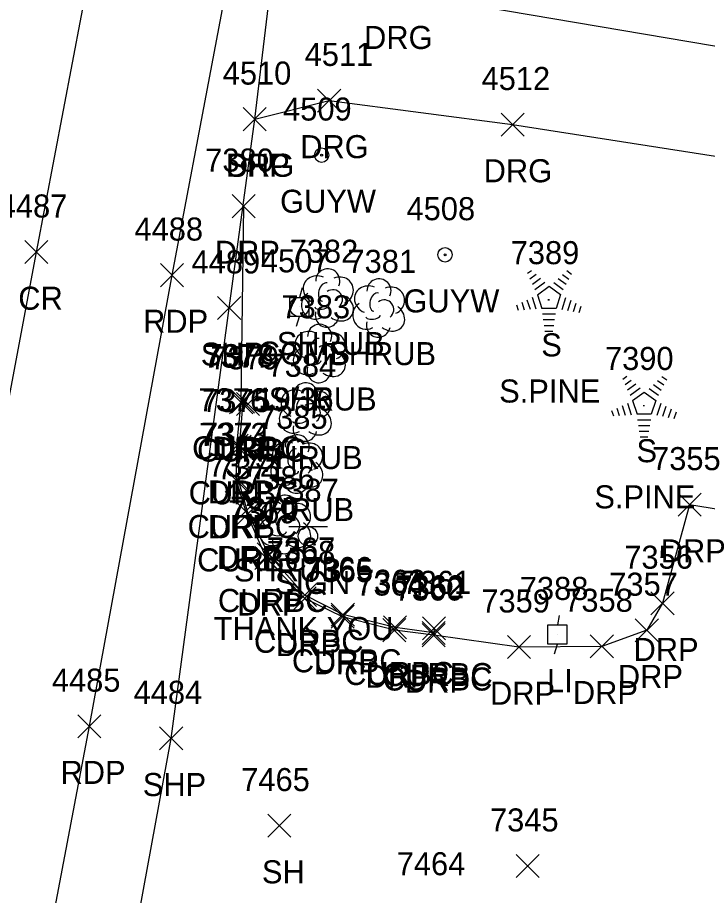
# Model space of a CAD drawing. Extents: x 1769141 to 1770911, y 735471 to 741449.
# Drawn here: x 1770640.2 to 1770700.1, y 738887.2 to 738963.4 of the extents above; entities that cross this region are included whole.
import ezdxf

# ---------------------------------------------------------------- set-up
doc = ezdxf.new("R2010")
doc.units = 0
for name, color, linetype in [('L_A', 7, 'Continuous'), ('L_C', 7, 'Continuous'), ('L_I', 7, 'Continuous'), ('L_TIC', 7, 'Continuous'), ('LSH', 7, 'Continuous'), ('LTC', 7, 'Continuous'), ('P_A', 7, 'Continuous'), ('P_I', 7, 'Continuous'), ('P_TIC', 7, 'Continuous'), ('PET', 7, 'Continuous'), ('PRC', 7, 'Continuous'), ('PSP', 7, 'Continuous'), ('R_A', 7, 'Continuous'), ('R_I', 7, 'Continuous'), ('R_TIC', 7, 'Continuous'), ('RC', 7, 'Continuous'), ('RDG', 7, 'Continuous'), ('RDP', 7, 'Continuous'), ('S_A', 7, 'Continuous'), ('S_C', 7, 'Continuous'), ('S_I', 7, 'Continuous'), ('SSGN', 7, 'Continuous'), ('U_A', 7, 'Continuous'), ('U_C', 7, 'Continuous'), ('U_I', 7, 'Continuous'), ('ULP', 7, 'Continuous'), ('UP', 7, 'Continuous'), ('UPGW', 7, 'Continuous')]:
    doc.layers.add(name, color=color, linetype=linetype)

msp = doc.modelspace()

# ---------------------------------------------------------------- linework, layer by layer
at = {"layer": 'L_TIC'}
for points in [[(1770661.938, 738892.281), (1770663.938, 738894.281)], [(1770663.938, 738892.281), (1770661.938, 738894.281)], [(1770683.468, 738888.779), (1770685.468, 738890.779)], [(1770685.468, 738888.779), (1770683.468, 738890.779)]]:
    msp.add_lwpolyline(points, dxfattribs=at)
at = {"layer": 'LSH'}
for p, q in [((1770667.086, 738939.107), (1770667.086, 738939.107)), ((1770667.086, 738939.107), (1770667.086, 738939.107)), ((1770671.535, 738938.233), (1770671.535, 738938.233)), ((1770671.535, 738938.233), (1770671.535, 738938.233)), ((1770666.387, 738934.293), (1770666.387, 738934.293)), ((1770666.387, 738934.293), (1770666.387, 738934.293)), ((1770665.17, 738929.217), (1770665.17, 738929.217)), ((1770665.17, 738929.217), (1770665.17, 738929.217)), ((1770664.43, 738924.704), (1770664.43, 738924.704)), ((1770664.43, 738924.704), (1770664.43, 738924.704)), ((1770663.375, 738919.465), (1770663.375, 738919.465)), ((1770663.375, 738919.465), (1770663.375, 738919.465))]:
    msp.add_line(p, q, dxfattribs=at)
for centre in [(1770667.133, 738940.541), (1770671.581, 738939.667), (1770666.433, 738935.727), (1770665.217, 738930.651), (1770664.477, 738926.138), (1770663.422, 738920.899)]:
    msp.add_arc(centre, 1.047, 335.52715, 180.95627, dxfattribs=at)
for centre, major_axis, ratio, start_param, end_param in [((1770666.294, 738939.773), (1.21, -0.512), 0.895232, 1.570796, 4.712389), ((1770668.127, 738939.69), (-1.141, -0.483), 0.949671, 1.570796, 4.712389), ((1770666.877, 738939.565), (-0.208, -0.792), 0.645439, 3.141593, 6.283185), ((1770667.586, 738938.94), (-0.5, 0.667), 0.989748, 3.141593, 6.283185), ((1770670.743, 738938.9), (1.21, -0.512), 0.895232, 1.570796, 4.712389), ((1770672.576, 738938.817), (-1.141, -0.483), 0.949671, 1.570796, 4.712389), ((1770666.003, 738938.398), (0.584, -1.042), 0.959034, 3.141593, 6.283185), ((1770668.086, 738938.274), (-1.09, 0.792), 0.841452, 1.570796, 4.712389), ((1770671.326, 738938.691), (-0.208, -0.792), 0.645439, 3.141593, 6.283185), ((1770666.628, 738938.357), (-0.625, -0.083), 0.423636, 0, 3.141593), ((1770670.451, 738937.524), (0.584, -1.042), 0.959034, 3.141593, 6.283185), ((1770672.035, 738938.066), (-0.5, 0.667), 0.989748, 3.141593, 6.283185), ((1770667.086, 738937.607), (0.265, 1.061), 0.942809, 1.570796, 4.712389), ((1770672.535, 738937.4), (-1.09, 0.792), 0.841452, 1.570796, 4.712389), ((1770671.535, 738936.733), (0.265, 1.061), 0.942809, 1.570796, 4.712389), ((1770671.076, 738937.483), (-0.625, -0.083), 0.423636, 0, 3.141593), ((1770665.595, 738934.959), (1.21, -0.512), 0.895232, 1.570796, 4.712389), ((1770667.428, 738934.876), (-1.141, -0.483), 0.949671, 1.570796, 4.712389), ((1770666.178, 738934.751), (-0.208, -0.792), 0.645439, 3.141593, 6.283185), ((1770665.303, 738933.584), (0.584, -1.042), 0.959034, 3.141593, 6.283185), ((1770666.887, 738934.126), (-0.5, 0.667), 0.989748, 3.141593, 6.283185), ((1770667.387, 738933.46), (-1.09, 0.792), 0.841452, 1.570796, 4.712389), ((1770666.387, 738932.793), (0.265, 1.061), 0.942809, 1.570796, 4.712389), ((1770665.928, 738933.543), (-0.625, -0.083), 0.423636, 0, 3.141593), ((1770664.378, 738929.884), (1.21, -0.512), 0.895232, 1.570796, 4.712389), ((1770666.212, 738929.801), (-1.141, -0.483), 0.949671, 1.570796, 4.712389), ((1770664.962, 738929.676), (-0.208, -0.792), 0.645439, 3.141593, 6.283185), ((1770665.67, 738929.051), (-0.5, 0.667), 0.989748, 3.141593, 6.283185), ((1770664.087, 738928.509), (0.584, -1.042), 0.959034, 3.141593, 6.283185), ((1770666.17, 738928.384), (-1.09, 0.792), 0.841452, 1.570796, 4.712389), ((1770664.712, 738928.467), (-0.625, -0.083), 0.423636, 0, 3.141593), ((1770665.17, 738927.717), (0.265, 1.061), 0.942809, 1.570796, 4.712389), ((1770663.639, 738925.37), (1.21, -0.512), 0.895232, 1.570796, 4.712389), ((1770665.472, 738925.287), (-1.141, -0.483), 0.949671, 1.570796, 4.712389), ((1770664.222, 738925.162), (-0.208, -0.792), 0.645439, 3.141593, 6.283185), ((1770664.93, 738924.537), (-0.5, 0.667), 0.989748, 3.141593, 6.283185), ((1770663.347, 738923.995), (0.584, -1.042), 0.959034, 3.141593, 6.283185), ((1770665.431, 738923.871), (-1.09, 0.792), 0.841452, 1.570796, 4.712389), ((1770663.972, 738923.954), (-0.625, -0.083), 0.423636, 0, 3.141593), ((1770664.431, 738923.204), (0.265, 1.061), 0.942809, 1.570796, 4.712389), ((1770662.584, 738920.131), (1.21, -0.512), 0.895232, 1.570796, 4.712389), ((1770664.417, 738920.048), (-1.141, -0.483), 0.949671, 1.570796, 4.712389), ((1770663.167, 738919.923), (-0.208, -0.792), 0.645439, 3.141593, 6.283185), ((1770663.875, 738919.298), (-0.5, 0.667), 0.989748, 3.141593, 6.283185), ((1770662.292, 738918.756), (0.584, -1.042), 0.959034, 3.141593, 6.283185), ((1770664.375, 738918.632), (-1.09, 0.792), 0.841452, 1.570796, 4.712389), ((1770662.917, 738918.715), (-0.625, -0.083), 0.423636, 0, 3.141593), ((1770663.376, 738917.965), (0.265, 1.061), 0.942809, 1.570796, 4.712389)]:
    msp.add_ellipse(centre, major_axis=major_axis, ratio=ratio, start_param=start_param, end_param=end_param, dxfattribs=at)
at = {"layer": 'LTC'}
for p, q in [((1770684.469, 738941.195), (1770684.824, 738941.452)), ((1770687.868, 738941.435), (1770688.287, 738941.131)), ((1770684.679, 738940.729), (1770685.208, 738941.113)), ((1770684.888, 738940.263), (1770685.592, 738940.775)), ((1770687.126, 738940.738), (1770687.805, 738940.245)), ((1770687.496, 738941.087), (1770688.046, 738940.688)), ((1770685.098, 738939.798), (1770685.976, 738940.436)), ((1770685.323, 738939.343), (1770686.334, 738940.077)), ((1770686.334, 738940.077), (1770687.331, 738939.352)), ((1770686.754, 738940.39), (1770687.564, 738939.801)), ((1770684.868, 738939.123), (1770685.199, 738938.104)), ((1770685.323, 738939.343), (1770685.71, 738938.149)), ((1770687.331, 738939.352), (1770686.94, 738938.149)), ((1770683.502, 738938.474), (1770683.654, 738938.006)), ((1770683.957, 738938.691), (1770684.169, 738938.039)), ((1770684.413, 738938.907), (1770684.684, 738938.072)), ((1770687.769, 738939.081), (1770687.431, 738938.042)), ((1770688.213, 738938.831), (1770687.926, 738937.946)), ((1770688.658, 738938.581), (1770688.421, 738937.851)), ((1770686.94, 738938.149), (1770685.71, 738938.149)), ((1770686.902, 738937.649), (1770685.757, 738937.649)), ((1770689.102, 738938.331), (1770688.916, 738937.756)), ((1770686.818, 738937.149), (1770685.83, 738937.149)), ((1770686.734, 738936.649), (1770685.903, 738936.649)), ((1770686.651, 738936.149), (1770685.976, 738936.149)), ((1770692.726, 738932.016), (1770693.081, 738932.274)), ((1770696.124, 738932.257), (1770696.544, 738931.952)), ((1770692.936, 738931.551), (1770693.465, 738931.935)), ((1770693.145, 738931.085), (1770693.849, 738931.596)), ((1770695.382, 738931.56), (1770696.061, 738931.066)), ((1770695.753, 738931.908), (1770696.303, 738931.509)), ((1770693.355, 738930.619), (1770694.233, 738931.257)), ((1770693.579, 738930.164), (1770694.591, 738930.899)), ((1770694.591, 738930.899), (1770695.588, 738930.174)), ((1770695.011, 738931.212), (1770695.821, 738930.623)), ((1770693.579, 738930.164), (1770693.966, 738928.971)), ((1770695.588, 738930.174), (1770695.197, 738928.971)), ((1770691.759, 738929.295), (1770691.911, 738928.828)), ((1770692.214, 738929.512), (1770692.426, 738928.86)), ((1770692.669, 738929.729), (1770692.941, 738928.893)), ((1770693.125, 738929.945), (1770693.456, 738928.926)), ((1770696.026, 738929.903), (1770695.688, 738928.863)), ((1770696.47, 738929.653), (1770696.183, 738928.768)), ((1770696.915, 738929.403), (1770696.678, 738928.673)), ((1770695.197, 738928.971), (1770693.966, 738928.971)), ((1770695.159, 738928.471), (1770694.014, 738928.471)), ((1770697.359, 738929.152), (1770697.172, 738928.578)), ((1770695.075, 738927.971), (1770694.086, 738927.971)), ((1770694.991, 738927.471), (1770694.159, 738927.471)), ((1770694.907, 738926.971), (1770694.232, 738926.971))]:
    msp.add_line(p, q, dxfattribs=at)
at = {"layer": 'P_TIC'}
for points in [[(1770659.804, 738953.566), (1770661.804, 738955.566)], [(1770661.804, 738953.566), (1770659.804, 738955.566)], [(1770640.855, 738942.036), (1770642.855, 738944.036)], [(1770642.855, 738942.036), (1770640.855, 738944.036)], [(1770652.627, 738940.036), (1770654.627, 738942.036)], [(1770654.627, 738940.036), (1770652.627, 738942.036)], [(1770657.584, 738937.185), (1770659.584, 738939.185)], [(1770659.584, 738937.185), (1770657.584, 738939.185)], [(1770645.461, 738900.904), (1770647.461, 738902.904)], [(1770647.461, 738900.904), (1770645.461, 738902.904)], [(1770652.551, 738899.851), (1770654.551, 738901.851)], [(1770654.551, 738899.851), (1770652.551, 738901.851)]]:
    msp.add_lwpolyline(points, dxfattribs=at)
at = {"layer": 'PET'}
msp.add_lwpolyline([(1770519.346, 738183.148), (1770528.053, 738233.56), (1770539.529, 738299.077), (1770548.741, 738352.356), (1770557.676, 738403.125), (1770564.129, 738440.457), (1770573.452, 738494.142), (1770584.12, 738554.389), (1770592.189, 738600.773), (1770602.63, 738660.089), (1770612.101, 738713.053), (1770618.25, 738747.402), (1770627.855, 738802.058), (1770637.551, 738855.139), (1770646.461, 738901.904), (1770653.627, 738941.036), (1770664.306, 738997.452), (1770673.484, 739046.363)], dxfattribs=at)
at = {"layer": 'PRC'}
msp.add_lwpolyline([(1770507.771, 738186.68), (1770516.39, 738236.246), (1770527.917, 738302.476), (1770537.018, 738354.2), (1770545.79, 738405.625), (1770552.187, 738442.276), (1770561.978, 738497.607), (1770572.498, 738557.359), (1770580.074, 738602.315), (1770591.068, 738663.638), (1770600.377, 738716.09), (1770606.399, 738749.371), (1770616.023, 738804.083), (1770625.811, 738857.855), (1770633.75, 738899.85), (1770641.855, 738943.036), (1770652.792, 739000.549), (1770661.762, 739049.089)], dxfattribs=at)
at = {"layer": 'PSP'}
msp.add_lwpolyline([(1770615.729, 738696.751), (1770624.555, 738745.317), (1770633.935, 738800.555), (1770643.877, 738853.668), (1770649.441, 738878.438), (1770653.551, 738900.851), (1770658.584, 738938.185), (1770660.804, 738954.566), (1770663.056, 738973.422), (1770666.148, 738992.817), (1770666.567, 738995.827), (1770671.383, 739019.722), (1770673.18, 739030.962), (1770682.053, 739077.343)], dxfattribs=at)
at = {"layer": 'R_TIC'}
for points in [[(1770666.255, 738955.184), (1770668.255, 738957.184)], [(1770668.255, 738955.184), (1770666.255, 738957.184)], [(1770659.804, 738953.566), (1770661.804, 738955.566)], [(1770661.804, 738953.566), (1770659.804, 738955.566)], [(1770682.17, 738953.094), (1770684.17, 738955.094)], [(1770684.17, 738953.094), (1770682.17, 738955.094)], [(1770658.847, 738946.021), (1770660.847, 738948.021)], [(1770660.847, 738946.021), (1770658.847, 738948.021)], [(1770658.624, 738929.016), (1770660.624, 738931.016)], [(1770660.624, 738929.016), (1770658.624, 738931.016)], [(1770658.783, 738929.053), (1770660.783, 738931.053)], [(1770660.783, 738929.053), (1770658.783, 738931.053)], [(1770659.213, 738928.863), (1770661.213, 738930.863)], [(1770661.213, 738928.863), (1770659.213, 738930.863)], [(1770658.24, 738925.231), (1770660.24, 738927.231)], [(1770660.24, 738925.231), (1770658.24, 738927.231)], [(1770658.488, 738925.156), (1770660.488, 738927.156)], [(1770660.488, 738925.156), (1770658.488, 738927.156)], [(1770658.23, 738922.219), (1770660.23, 738924.219)], [(1770660.23, 738922.219), (1770658.23, 738924.219)], [(1770658.397, 738922.242), (1770660.397, 738924.242)], [(1770660.397, 738922.242), (1770658.397, 738924.242)], [(1770697.53, 738920.121), (1770699.53, 738922.121)], [(1770699.53, 738920.121), (1770697.53, 738922.121)], [(1770659.024, 738919.553), (1770661.024, 738921.553)], [(1770661.024, 738919.553), (1770659.024, 738921.553)], [(1770659.22, 738919.338), (1770661.22, 738921.338)], [(1770661.22, 738919.338), (1770659.22, 738921.338)], [(1770661.022, 738915.819), (1770663.022, 738917.819)], [(1770663.022, 738915.819), (1770661.022, 738917.819)], [(1770660.795, 738915.51), (1770662.795, 738917.51)], [(1770662.795, 738915.51), (1770660.795, 738917.51)], [(1770664.141, 738911.988), (1770666.141, 738913.988)], [(1770666.141, 738911.988), (1770664.141, 738913.988)], [(1770664.148, 738912.28), (1770666.148, 738914.28)], [(1770666.148, 738912.28), (1770664.148, 738914.28)], [(1770695.173, 738911.571), (1770697.173, 738913.571)], [(1770697.173, 738911.571), (1770695.173, 738913.571)], [(1770667.441, 738910.586), (1770669.441, 738912.586)], [(1770669.441, 738910.586), (1770667.441, 738912.586)], [(1770667.426, 738910.411), (1770669.426, 738912.411)], [(1770669.426, 738910.411), (1770667.426, 738912.411)], [(1770671.912, 738909.243), (1770673.912, 738911.243)], [(1770673.912, 738909.243), (1770671.912, 738911.243)], [(1770671.979, 738909.482), (1770673.979, 738911.482)], [(1770673.979, 738909.482), (1770671.979, 738911.482)], [(1770675.325, 738909.004), (1770677.325, 738911.004)], [(1770677.325, 738909.004), (1770675.325, 738911.004)], [(1770675.353, 738909.39), (1770677.353, 738911.39)], [(1770677.353, 738909.39), (1770675.353, 738911.39)], [(1770693.814, 738909.229), (1770695.814, 738911.229)], [(1770695.814, 738909.229), (1770693.814, 738911.229)], [(1770675.33, 738908.81), (1770677.33, 738910.81)], [(1770677.33, 738908.81), (1770675.33, 738910.81)], [(1770682.725, 738907.773), (1770684.725, 738909.773)], [(1770684.725, 738907.773), (1770682.725, 738909.773)], [(1770689.911, 738907.835), (1770691.911, 738909.835)], [(1770691.911, 738907.835), (1770689.911, 738909.835)]]:
    msp.add_lwpolyline(points, dxfattribs=at)
at = {"layer": 'RC'}
msp.add_lwpolyline([(1770676.353, 738910.39), (1770676.325, 738910.004), (1770672.979, 738910.482), (1770668.441, 738911.586), (1770665.148, 738913.28), (1770662.022, 738916.819), (1770660.22, 738920.338), (1770659.397, 738923.242), (1770659.488, 738926.156), (1770659.783, 738930.053), (1770660.213, 738929.863)], dxfattribs=at)
at = {"layer": 'RDG'}
for points in [[(1770725.476, 738956.397), (1770706.507, 738959.921), (1770672.795, 738965.654), (1770665.687, 738968.962), (1770663.056, 738973.422)], [(1770660.804, 738954.566), (1770667.255, 738956.184), (1770683.17, 738954.094), (1770724.134, 738947.727)]]:
    msp.add_lwpolyline(points, dxfattribs=at)
at = {"layer": 'RDP'}
msp.add_lwpolyline([(1770733.337, 738915.493), (1770698.53, 738921.121), (1770696.173, 738912.571), (1770694.814, 738910.229), (1770690.911, 738908.835), (1770683.725, 738908.773), (1770676.33, 738909.81), (1770672.912, 738910.243), (1770668.426, 738911.411), (1770665.141, 738912.988), (1770661.795, 738916.51), (1770660.024, 738920.553), (1770659.23, 738923.219), (1770659.24, 738926.231), (1770659.624, 738930.016), (1770659.847, 738947.021)], dxfattribs=at)
at = {"layer": 'SSGN'}
for p, q in [((1770663.768, 738919.236), (1770667.102, 738919.236)), ((1770665.415, 738918.403), (1770665.415, 738918.403))]:
    msp.add_line(p, q, dxfattribs=at)
msp.add_circle((1770665.415, 738918.403), 0.833, dxfattribs=at)
at = {"layer": 'ULP'}
for p, q in [((1770687.222, 738911.527), (1770687.055, 738910.694)), ((1770686.222, 738909.027), (1770686.222, 738910.694)), ((1770686.222, 738910.694), (1770687.889, 738910.694)), ((1770687.889, 738910.694), (1770687.889, 738909.027)), ((1770687.055, 738909.861), (1770687.055, 738909.861)), ((1770687.889, 738909.027), (1770686.222, 738909.027)), ((1770686.805, 738908.194), (1770687.055, 738909.027))]:
    msp.add_line(p, q, dxfattribs=at)
at = {"layer": 'UP'}
for p, q in [((1770664.921, 738939.946), (1770664.671, 738939.112)), ((1770663.838, 738937.446), (1770663.838, 738939.112)), ((1770663.838, 738939.112), (1770665.504, 738939.112)), ((1770665.504, 738939.112), (1770665.504, 738937.446)), ((1770664.671, 738938.279), (1770664.671, 738938.279)), ((1770665.504, 738937.446), (1770663.838, 738937.446)), ((1770664.421, 738936.612), (1770664.671, 738937.446))]:
    msp.add_line(p, q, dxfattribs=at)
msp.add_circle((1770664.671, 738938.279), 0.833, dxfattribs=at)
at = {"layer": 'UPGW'}
for centre, radius in [((1770666.606, 738951.446), 0.625), ((1770666.606, 738951.446), 0.0833), ((1770677.307, 738942.802), 0.625), ((1770677.307, 738942.802), 0.0833)]:
    msp.add_circle(centre, radius, dxfattribs=at)

# ---------------------------------------------------------------- texts
at = {"layer": 'L_A'}
for s, p in [('SHRUB', (1770662.716, 738934.107)), ('S', (1770685.66, 738933.987)), ('SHRUB', (1770667.165, 738933.233)), ('SHRUB', (1770662.016, 738929.293)), ('SHRUB', (1770660.8, 738924.217)), ('S', (1770693.917, 738924.808)), ('SHRUB', (1770660.06, 738919.704)), ('SHRUB', (1770659.005, 738914.465)), ('SH', (1770661.426, 738888.281))]:
    msp.add_text(s, height=2, dxfattribs=at).set_placement(p)
at = {"layer": 'L_C'}
for p in [(1770682.006, 738929.987), (1770690.263, 738920.808)]:
    msp.add_text('S.PINE', height=2, dxfattribs=at).set_placement(p)
at = {"layer": 'L_I'}
for s, p in [('7382', (1770663.826, 738942.107)), ('7389', (1770683.006, 738941.987)), ('7381', (1770668.842, 738941.233)), ('7383', (1770663.127, 738937.293)), ('7390', (1770691.184, 738932.808)), ('7384', (1770661.91, 738932.217)), ('7385', (1770661.171, 738927.704)), ('7386', (1770660.06, 738922.465)), ('7465', (1770659.63, 738896.281)), ('7345', (1770681.208, 738892.779)), ('7464', (1770673.118, 738888.983))]:
    msp.add_text(s, height=2, dxfattribs=at).set_placement(p)
at = {"layer": 'LTC'}
for p in [(1770686.217, 738939.091), (1770694.474, 738929.912)]:
    msp.add_text('.', height=1.037, rotation=270, dxfattribs=at).set_placement(p)
at = {"layer": 'P_A'}
for s, p in [('SHP', (1770658.339, 738949.566)), ('CR', (1770640.288, 738938.036)), ('RDP', (1770651.115, 738936.036)), ('SHP', (1770656.12, 738933.185)), ('RDP', (1770643.949, 738896.904)), ('SHP', (1770651.087, 738895.851))]:
    msp.add_text(s, height=2, dxfattribs=at).set_placement(p)
at = {"layer": 'P_I'}
for s, p in [('4510', (1770658.024, 738957.566)), ('4487', (1770638.595, 738946.036)), ('4488', (1770650.367, 738944.036)), ('4489', (1770655.317, 738941.185)), ('4485', (1770643.201, 738904.904)), ('4484', (1770650.292, 738903.851))]:
    msp.add_text(s, height=2, dxfattribs=at).set_placement(p)
at = {"layer": 'R_A'}
for s, p in [('DRG', (1770670.283, 738960.654)), ('DRG', (1770664.743, 738951.184)), ('DRG', (1770658.292, 738949.566)), ('DRG', (1770680.658, 738949.094)), ('DRP', (1770657.335, 738942.021)), ('CURBC', (1770655.366, 738925.053)), ('DRP', (1770657.112, 738925.016)), ('CURBC', (1770655.796, 738924.863)), ('CURBC', (1770655.071, 738921.156)), ('DRP', (1770656.728, 738921.231)), ('CURBC', (1770654.979, 738918.242)), ('DRP', (1770656.719, 738918.219)), ('DRP', (1770696.019, 738916.121)), ('CURBC', (1770655.803, 738915.338)), ('DRP', (1770657.512, 738915.553)), ('CURBC', (1770657.604, 738911.819)), ('DRP', (1770659.283, 738911.51)), ('CURBC', (1770660.73, 738908.28)), ('DRP', (1770662.629, 738907.988)), ('DRP', (1770693.662, 738907.571)), ('CURBC', (1770664.024, 738906.586)), ('DRP', (1770665.915, 738906.411)), ('CURBC', (1770668.561, 738905.482)), ('DRP', (1770670.4, 738905.243)), ('CURBC', (1770671.935, 738905.39)), ('DRP', (1770692.303, 738905.229)), ('CURBC', (1770671.907, 738905.004)), ('DRP', (1770673.818, 738904.81)), ('DRP', (1770681.213, 738903.773)), ('DRP', (1770688.399, 738903.835))]:
    msp.add_text(s, height=2, dxfattribs=at).set_placement(p)
at = {"layer": 'R_I'}
for s, p in [('4511', (1770665.129, 738959.184)), ('4510', (1770658.024, 738957.566)), ('4512', (1770680.477, 738957.094)), ('7380', (1770656.501, 738950.021)), ('7377', (1770656.364, 738933.016)), ('7378', (1770656.523, 738933.053)), ('7379', (1770656.945, 738932.863)), ('7376', (1770655.925, 738929.231)), ('7375', (1770656.228, 738929.156)), ('7373', (1770655.971, 738926.219)), ('7374', (1770656.137, 738926.242)), ('7372', (1770656.764, 738923.553)), ('7355', (1770695.27, 738924.121)), ('7371', (1770657.528, 738923.338)), ('7370', (1770658.675, 738919.819)), ('7369', (1770658.48, 738919.51)), ('7368', (1770661.834, 738915.988)), ('7367', (1770661.841, 738916.28)), ('7356', (1770692.858, 738915.571)), ('7366', (1770665.079, 738914.586)), ('7365', (1770665.119, 738914.411)), ('7363', (1770669.672, 738913.482)), ('7364', (1770669.605, 738913.243)), ('7360', (1770672.936, 738912.81)), ('7362', (1770673.017, 738913.004)), ('7361', (1770673.613, 738913.39)), ('7357', (1770691.554, 738913.229)), ('7359', (1770680.457, 738911.773)), ('7358', (1770687.651, 738911.835))]:
    msp.add_text(s, height=2, dxfattribs=at).set_placement(p)
at = {"layer": 'S_A'}
msp.add_text('SIGN', height=2, dxfattribs=at).set_placement((1770662.553, 738913.383))
at = {"layer": 'S_C'}
msp.add_text('THANK YOU', height=2, dxfattribs=at).set_placement((1770657.238, 738909.383))
at = {"layer": 'S_I'}
msp.add_text('7387', height=2, dxfattribs=at).set_placement((1770662.136, 738921.383))
at = {"layer": 'U_A'}
for s, p in [('GUYW', (1770662.999, 738946.446)), ('GUYW', (1770673.701, 738937.802)), ('COMB', (1770661.057, 738933.279)), ('LI', (1770686.158, 738904.861))]:
    msp.add_text(s, height=2, dxfattribs=at).set_placement(p)
at = {"layer": 'U_C'}
msp.add_text('19/36', height=2, dxfattribs=at).set_placement((1770660.947, 738929.279))
at = {"layer": 'U_I'}
for s, p in [('4509', (1770663.259, 738954.446)), ('4508', (1770673.969, 738945.802)), ('4507', (1770661.333, 738941.279)), ('7388', (1770683.795, 738912.861))]:
    msp.add_text(s, height=2, dxfattribs=at).set_placement(p)

doc.saveas('drawing.dxf')
